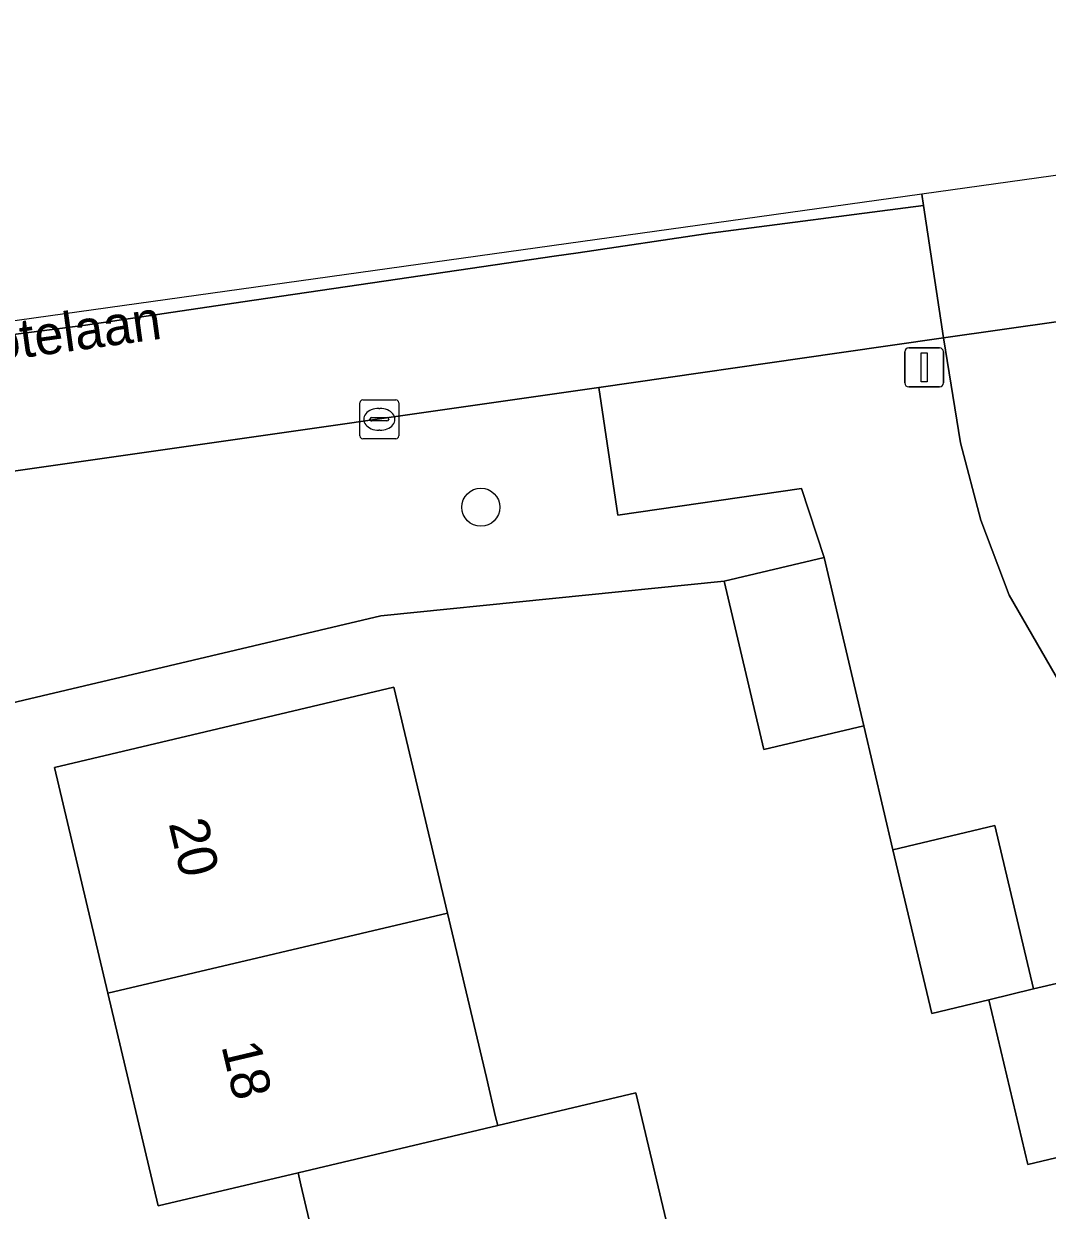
# Model space of a CAD drawing. Extents: x 158031 to 159244, y 380104 to 381214.
# Drawn here: x 158510.26 to 158536.52, y 381115.55 to 381146.01 of the extents above; entities that cross this region are included whole.
import ezdxf

# ---------------------------------------------------------------- set-up
doc = ezdxf.new("R2010")
doc.units = 0
for name, color, linetype in [('IMGEO_Berm_groen', 7, 'Continuous'), ('IMGEO_Boom', 7, 'Continuous'), ('IMGEO_Erf', 7, 'Continuous'), ('IMGEO_Fietspad_open', 7, 'Continuous'), ('IMGEO_Hek', 7, 'Continuous'), ('IMGEO_Kolk', 7, 'Continuous'), ('IMGEO_Openbare_ruimte_label', 7, 'Continuous'), ('IMGEO_Pand', 7, 'Continuous'), ('IMGEO_Pand_nummerreeks', 7, 'Continuous'), ('IMGEO_Rijbaan_regionaal_gesloten', 7, 'Continuous'), ('IMGEO_Verkeersregelinstallatiepaal', 7, 'Continuous'), ('IMGEO_Voetpad_open', 7, 'Continuous')]:
    doc.layers.add(name, color=color, linetype=linetype)

msp = doc.modelspace()

# ---------------------------------------------------------------- linework, layer by layer
at = {"layer": 'IMGEO_Berm_groen'}
msp.add_lwpolyline([(158484.857, 381122.233), (158495.457, 381124.806), (158496.445, 381120.668), (158497.894, 381121.024), (158498.435, 381121.157), (158498.052, 381122.583), (158503.237, 381123.834), (158502.657, 381126.852), (158519.422, 381130.809), (158528.229, 381131.702), (158530.795, 381132.309), (158530.217, 381134.084), (158525.504, 381133.396), (158525.016, 381136.676), (158500, 381133.101), (158495.418, 381132.446)], dxfattribs=at)
at = {"layer": 'IMGEO_Boom'}
msp.add_circle((158521.989, 381133.601), 0.489, dxfattribs=at)
at = {"layer": 'IMGEO_Erf'}
for points in [[(158539.953, 381114.938), (158538.574, 381117.335), (158536.024, 381116.731), (158535.025, 381120.954), (158533.556, 381120.606), (158532.561, 381124.81), (158531.817, 381127.989), (158529.251, 381127.382), (158528.229, 381131.702), (158519.422, 381130.809), (158502.657, 381126.852)], [(158517.69, 381114.867), (158517.373, 381116.208), (158517.3, 381116.515), (158513.71, 381115.666), (158512.42, 381121.123), (158511.049, 381126.919), (158519.76, 381128.98), (158521.131, 381123.184), (158522.13, 381118.961), (158522.369, 381117.951), (158522.422, 381117.727), (158525.967, 381118.565), (158527.065, 381113.925)]]:
    msp.add_lwpolyline(points, dxfattribs=at)
at = {"layer": 'IMGEO_Fietspad_open'}
msp.add_lwpolyline([(158536.872, 381138.374), (158533.862, 381137.95), (158534.291, 381135.255), (158534.82, 381133.265), (158535.541, 381131.345), (158539.433, 381124.597), (158540.738, 381122.472), (158549.545, 381108.126), (158552.002, 381109.926), (158543.715, 381123.397), (158542.296, 381125.8)], dxfattribs=at)
at = {"layer": 'IMGEO_Hek'}
msp.add_lwpolyline([(158531.817, 381127.989), (158532.561, 381124.81)], dxfattribs=at)
at = {"layer": 'IMGEO_Kolk'}
for p, q in [((158518.884, 381135.431), (158518.884, 381136.283)), ((158518.959, 381136.357), (158519.811, 381136.357)), ((158519.885, 381136.283), (158519.885, 381135.431)), ((158519.186, 381135.9), (158519.584, 381135.9)), ((158519.372, 381136.137), (158519.397, 381136.137)), ((158519.143, 381135.851), (158519.143, 381135.863)), ((158519.581, 381135.814), (158519.183, 381135.814)), ((158519.627, 381135.863), (158519.627, 381135.851)), ((158519.811, 381135.357), (158518.959, 381135.357)), ((158519.395, 381135.577), (158519.37, 381135.577))]:
    msp.add_line(p, q, dxfattribs=at)
for points in [[(158518.884, 381135.431), (158518.884, 381136.283)], [(158518.959, 381136.357), (158519.811, 381136.357)], [(158519.885, 381136.283), (158519.885, 381135.431)], [(158519.811, 381135.357), (158518.959, 381135.357)]]:
    msp.add_lwpolyline(points, dxfattribs=at)
for centre, radius, start, end in [((158518.961, 381136.281), 0.0765, 91.552, 178.448), ((158518.961, 381136.281), 0.0765, 91.552, 178.448), ((158519.809, 381136.281), 0.0765, 1.552, 88.448), ((158519.809, 381136.281), 0.0765, 1.552, 88.448), ((158519.183, 381135.86), 0.0403, 85.8775, 175.7526), ((158519.588, 381135.862), 0.0386, 1.7309, 96.639), ((158519.18, 381135.85), 0.0366, 178.938, 274.7102), ((158519.584, 381135.857), 0.043, 264.8664, 352.4533), ((158518.961, 381135.433), 0.0765, 181.552, 268.448), ((158518.961, 381135.433), 0.0765, 181.552, 268.448), ((158519.809, 381135.433), 0.0765, 271.552, 358.448), ((158519.809, 381135.433), 0.0765, 271.552, 358.448)]:
    msp.add_arc(centre, radius, start, end, dxfattribs=at)
for centre, major_axis, ratio, start_param, end_param in [((158519.371, 381135.857), (-0.387, 0.002), 0.722429, 4.712389, 7.853982), ((158519.396, 381135.857), (-0.39, 0.002), 0.717154, 1.570796, 4.712389)]:
    msp.add_ellipse(centre, major_axis=major_axis, ratio=ratio, start_param=start_param, end_param=end_param, dxfattribs=at)
at = {"layer": 'IMGEO_Pand'}
for points in [[(158528.229, 381131.702), (158529.251, 381127.382), (158531.817, 381127.989), (158530.795, 381132.309)], [(158521.131, 381123.184), (158519.76, 381128.98), (158511.049, 381126.919), (158512.42, 381121.123)], [(158536.168, 381121.235), (158535.176, 381125.429), (158532.561, 381124.81), (158533.556, 381120.606), (158535.025, 381120.954)], [(158521.131, 381123.184), (158512.42, 381121.123), (158513.71, 381115.666), (158517.3, 381116.515), (158522.422, 381117.727), (158522.369, 381117.951), (158522.13, 381118.961)], [(158536.168, 381121.235), (158535.025, 381120.954), (158536.024, 381116.731), (158538.574, 381117.335), (158537.573, 381121.567)], [(158522.422, 381117.727), (158517.3, 381116.515), (158517.373, 381116.208), (158517.69, 381114.867), (158518.602, 381111.012), (158527.268, 381113.066), (158527.065, 381113.925), (158525.967, 381118.565)]]:
    msp.add_lwpolyline(points, close=True, dxfattribs=at)
at = {"layer": 'IMGEO_Rijbaan_regionaal_gesloten'}
msp.add_lwpolyline([(158564.605, 381146.012), (158548.556, 381143.769), (158533.302, 381141.638), (158533.347, 381141.343), (158533.862, 381137.95), (158536.872, 381138.374), (158539.597, 381138.746), (158565.089, 381142.184), (158564.629, 381145.818)], close=True, dxfattribs=at)
for points in [[(158477.712, 381133.114), (158479.749, 381133.519), (158483.752, 381134.18), (158487.761, 381134.806), (158491.791, 381135.415), (158495.738, 381135.984), (158503.852, 381137.154), (158507.878, 381137.764), (158511.845, 381138.276), (158515.884, 381138.87), (158519.85, 381139.453), (158523.867, 381140.043), (158524.487, 381140.134), (158527.812, 381140.623), (158533.347, 381141.343), (158533.302, 381141.638), (158482.036, 381134.474), (158477.712, 381133.114)], [(158495.418, 381132.446), (158500, 381133.101), (158525.016, 381136.676), (158531.183, 381137.564), (158533.862, 381137.95), (158533.347, 381141.343), (158527.812, 381140.623), (158524.487, 381140.134), (158523.867, 381140.043), (158519.85, 381139.453), (158515.884, 381138.87), (158511.845, 381138.276), (158507.878, 381137.764), (158503.852, 381137.154), (158495.738, 381135.984), (158491.791, 381135.415), (158487.761, 381134.806), (158483.752, 381134.18), (158479.749, 381133.519), (158477.712, 381133.114), (158427.759, 381117.397)]]:
    msp.add_lwpolyline(points, dxfattribs=at)
at = {"layer": 'IMGEO_Verkeersregelinstallatiepaal'}
for p, q in [((158532.866, 381136.791), (158532.866, 381137.591)), ((158532.866, 381137.591), (158532.866, 381136.791)), ((158532.966, 381137.691), (158533.756, 381137.691)), ((158533.756, 381137.691), (158532.966, 381137.691)), ((158533.856, 381137.591), (158533.856, 381136.791)), ((158533.856, 381136.791), (158533.856, 381137.591)), ((158533.756, 381136.691), (158532.966, 381136.691)), ((158532.966, 381136.691), (158533.756, 381136.691))]:
    msp.add_line(p, q, dxfattribs=at)
msp.add_lwpolyline([(158533.286, 381137.566), (158533.436, 381137.566), (158533.436, 381136.816), (158533.286, 381136.816), (158533.286, 381137.566)], dxfattribs=at)
for centre, start, end in [((158532.966, 381137.591), 90, 180), ((158532.966, 381137.591), 90, 180), ((158533.756, 381137.591), 0, 90), ((158533.756, 381137.591), 360, 90), ((158532.966, 381136.791), 180, 270), ((158532.966, 381136.791), 180, 270), ((158533.756, 381136.791), 270, 0), ((158533.756, 381136.791), 270, 0)]:
    msp.add_arc(centre, 0.1, start, end, dxfattribs=at)
at = {"layer": 'IMGEO_Voetpad_open'}
msp.add_lwpolyline([(158549.545, 381108.126), (158540.738, 381122.472), (158539.433, 381124.597), (158535.541, 381131.345), (158534.82, 381133.265), (158534.291, 381135.255), (158533.862, 381137.95), (158531.183, 381137.564), (158525.016, 381136.676), (158525.504, 381133.396), (158530.217, 381134.084), (158530.795, 381132.309), (158531.817, 381127.989), (158532.561, 381124.81), (158535.176, 381125.429), (158536.168, 381121.235), (158537.573, 381121.567), (158538.574, 381117.335), (158539.953, 381114.938)], dxfattribs=at)

# ---------------------------------------------------------------- texts
at = {"layer": 'IMGEO_Openbare_ruimte_label'}
msp.add_text('Karel de Grotelaan', height=1, rotation=7.8709, dxfattribs=at).set_placement((158502.719, 381136.393))
at = {"layer": 'IMGEO_Pand_nummerreeks'}
for s, rotation, p in [('20', 283.3044, (158513.976, 381125.487)), ('18', 283.3039, (158515.329, 381119.773))]:
    msp.add_text(s, height=1, rotation=rotation, dxfattribs=at).set_placement(p)

doc.saveas('drawing.dxf')
